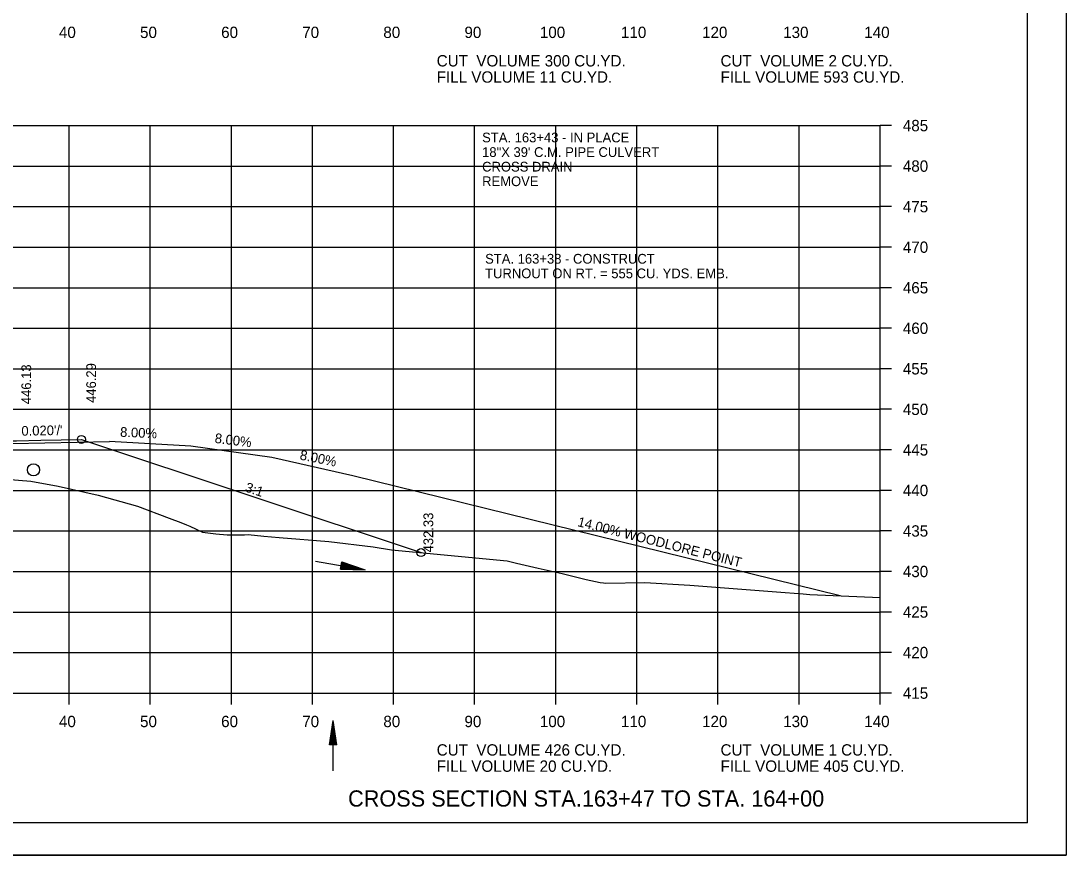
# Model space of a CAD drawing. Extents: x 1538688 to 1540766, y 656250 to 671912.
# Drawn here: x 1538892.2 to 1539021.1, y 668071.5 to 668174.4 of the extents above; entities that cross this region are included whole.
import ezdxf

# ---------------------------------------------------------------- set-up
doc = ezdxf.new("R2010")
doc.units = 0
for name, color, linetype in [('15', 7, 'Continuous'), ('16', 7, 'Continuous'), ('18', 7, 'Continuous'), ('20', 7, 'Continuous'), ('22', 7, 'Continuous'), ('26', 7, 'Continuous'), ('39', 7, 'Continuous'), ('41', 7, 'Continuous'), ('42', 7, 'Continuous'), ('7', 7, 'Continuous'), ('Borings', 7, 'Continuous'), ('Default', 7, 'Continuous'), ('Horizontal Alignment', 7, 'Continuous'), ('RipRap', 7, 'Continuous')]:
    doc.layers.add(name, color=color, linetype=linetype)

msp = doc.modelspace()

# ---------------------------------------------------------------- linework, layer by layer
at = {"layer": '15'}
for p, q in [((1538931.63, 668106.75), (1538931.79, 668107.64)), ((1538931.74, 668107.34), (1538932.67, 668107.03)), ((1538931.75, 668107.42), (1538933.17, 668106.94)), ((1538931.76, 668107.49), (1538933.66, 668106.85)), ((1538931.78, 668107.57), (1538934.17, 668106.76)), ((1538931.79, 668107.64), (1538934.67, 668106.67)), ((1538931.63, 668106.75), (1538934.67, 668106.67)), ((1538931.65, 668106.83), (1538934.17, 668106.76)), ((1538931.66, 668106.9), (1538933.66, 668106.85)), ((1538931.67, 668106.98), (1538933.17, 668106.94)), ((1538931.69, 668107.05), (1538932.67, 668107.03)), ((1538931.7, 668107.13), (1538932.18, 668107.11)), ((1538931.72, 668107.27), (1538932.18, 668107.11)), ((1538930.29, 668085.08), (1538930.74, 668088.08)), ((1538931.19, 668085.08), (1538930.74, 668088.08)), ((1538930.36, 668085.08), (1538930.74, 668087.58)), ((1538930.44, 668085.08), (1538930.74, 668087.06)), ((1538931.11, 668085.08), (1538930.74, 668087.58)), ((1538931.04, 668085.08), (1538930.74, 668087.06)), ((1538930.51, 668085.08), (1538930.74, 668086.56)), ((1538930.59, 668085.08), (1538930.74, 668086.06)), ((1538930.67, 668085.08), (1538930.74, 668085.55)), ((1538930.96, 668085.08), (1538930.74, 668086.56)), ((1538930.88, 668085.08), (1538930.74, 668086.06)), ((1538930.81, 668085.08), (1538930.74, 668085.55)), ((1538931.19, 668085.08), (1538930.29, 668085.08))]:
    msp.add_line(p, q, dxfattribs=at)
at = {"layer": '16'}
for p, q in [((1538891.18, 668122.27), (1538903.17, 668122.51)), ((1538913.17, 668121.91), (1538903.17, 668122.51)), ((1538923.17, 668120.51), (1538913.17, 668121.91)), ((1538933.17, 668118.28), (1538923.17, 668120.51)), ((1538993.27, 668103.48), (1538933.17, 668118.28))]:
    msp.add_line(p, q, dxfattribs=at)
at = {"layer": '18'}
msp.add_lwpolyline([(1538887.32, 668118.1), (1538893.45, 668117.59), (1538896.83, 668116.98), (1538901.75, 668115.87), (1538906.59, 668114.51), (1538910.52, 668113.06), (1538911.95, 668112.52), (1538912.64, 668112.22), (1538913.04, 668112.04), (1538914.63, 668111.31), (1538916.25, 668111.1), (1538917.67, 668110.99), (1538919.78, 668111.01), (1538920.24, 668111.05), (1538922.17, 668110.84), (1538924.06, 668110.68), (1538930.18, 668110.16), (1538935.67, 668109.52), (1538937.93, 668109.16), (1538952.2, 668107.77), (1538953.36, 668107.5), (1538956.01, 668106.86), (1538958.99, 668106.23), (1538961.92, 668105.48), (1538963.65, 668105.11), (1538964.05, 668105.06), (1538964.36, 668105.03), (1538969.16, 668105.1), (1538974.71, 668104.78), (1538986.47, 668103.87), (1538988.67, 668103.7), (1538989.53, 668103.65), (1538998.18, 668103.25)], dxfattribs=at)
at = {"layer": '20'}
msp.add_lwpolyline([(1538791.07, 668131.3), (1538816.67, 668122.76), (1538821.67, 668122.66), (1538824.67, 668122.6), (1538825.17, 668122.6), (1538825.18, 668122.1), (1538826.18, 668122.12), (1538858.18, 668122.76), (1538890.18, 668122.12), (1538891.18, 668122.1), (1538891.19, 668122.6), (1538891.69, 668122.6), (1538894.69, 668122.66), (1538899.69, 668122.76), (1538941.57, 668108.8)], dxfattribs=at)
at = {"layer": '22'}
for p, q in [((1538718.18, 668161.47), (1538998.18, 668161.47)), ((1538718.18, 668161.47), (1538998.18, 668161.47)), ((1538718.18, 668161.47), (1538998.18, 668161.47)), ((1538898.18, 668091.47), (1538898.18, 668161.47)), ((1538898.18, 668091.47), (1538898.18, 668161.47)), ((1538898.18, 668091.47), (1538898.18, 668161.47)), ((1538908.18, 668091.47), (1538908.18, 668161.47)), ((1538908.18, 668091.47), (1538908.18, 668161.47)), ((1538908.18, 668091.47), (1538908.18, 668161.47)), ((1538918.18, 668091.47), (1538918.18, 668161.47)), ((1538918.18, 668091.47), (1538918.18, 668161.47)), ((1538918.18, 668091.47), (1538918.18, 668161.47)), ((1538928.18, 668091.47), (1538928.18, 668161.47)), ((1538928.18, 668091.47), (1538928.18, 668161.47)), ((1538928.18, 668091.47), (1538928.18, 668161.47)), ((1538938.18, 668091.47), (1538938.18, 668161.47)), ((1538938.18, 668091.47), (1538938.18, 668161.47)), ((1538938.18, 668091.47), (1538938.18, 668161.47)), ((1538948.18, 668091.47), (1538948.18, 668161.47)), ((1538948.18, 668091.47), (1538948.18, 668161.47)), ((1538948.18, 668091.47), (1538948.18, 668161.47)), ((1538958.18, 668091.47), (1538958.18, 668161.47)), ((1538958.18, 668091.47), (1538958.18, 668161.47)), ((1538958.18, 668091.47), (1538958.18, 668161.47)), ((1538968.18, 668091.47), (1538968.18, 668161.47)), ((1538968.18, 668091.47), (1538968.18, 668161.47)), ((1538968.18, 668091.47), (1538968.18, 668161.47)), ((1538978.18, 668091.47), (1538978.18, 668161.47)), ((1538978.18, 668091.47), (1538978.18, 668161.47)), ((1538978.18, 668091.47), (1538978.18, 668161.47)), ((1538988.18, 668091.47), (1538988.18, 668161.47)), ((1538988.18, 668091.47), (1538988.18, 668161.47)), ((1538988.18, 668091.47), (1538988.18, 668161.47)), ((1538998.18, 668091.47), (1538998.18, 668161.47)), ((1538998.18, 668091.47), (1538998.18, 668161.47)), ((1538998.18, 668091.47), (1538998.18, 668161.47)), ((1538718.18, 668156.47), (1538998.18, 668156.47)), ((1538718.18, 668156.47), (1538998.18, 668156.47)), ((1538718.18, 668156.47), (1538998.18, 668156.47)), ((1538718.18, 668151.47), (1538998.18, 668151.47)), ((1538718.18, 668151.47), (1538998.18, 668151.47)), ((1538718.18, 668151.47), (1538998.18, 668151.47)), ((1538718.18, 668146.47), (1538998.18, 668146.47)), ((1538718.18, 668146.47), (1538998.18, 668146.47)), ((1538718.18, 668146.47), (1538998.18, 668146.47)), ((1538718.18, 668141.47), (1538998.18, 668141.47)), ((1538718.18, 668141.47), (1538998.18, 668141.47)), ((1538718.18, 668141.47), (1538998.18, 668141.47)), ((1538718.18, 668136.47), (1538998.18, 668136.47)), ((1538718.18, 668136.47), (1538998.18, 668136.47)), ((1538718.18, 668136.47), (1538998.18, 668136.47)), ((1538718.18, 668131.47), (1538998.18, 668131.47)), ((1538718.18, 668131.47), (1538998.18, 668131.47)), ((1538718.18, 668131.47), (1538998.18, 668131.47)), ((1538718.18, 668126.47), (1538998.18, 668126.47)), ((1538718.18, 668126.47), (1538998.18, 668126.47)), ((1538718.18, 668126.47), (1538998.18, 668126.47)), ((1538718.18, 668121.47), (1538998.18, 668121.47)), ((1538718.18, 668121.47), (1538998.18, 668121.47)), ((1538718.18, 668121.47), (1538998.18, 668121.47)), ((1538718.18, 668116.47), (1538998.18, 668116.47)), ((1538718.18, 668116.47), (1538998.18, 668116.47)), ((1538718.18, 668116.47), (1538998.18, 668116.47)), ((1538718.18, 668111.47), (1538998.18, 668111.47)), ((1538718.18, 668111.47), (1538998.18, 668111.47)), ((1538718.18, 668111.47), (1538998.18, 668111.47)), ((1538718.18, 668106.47), (1538998.18, 668106.47)), ((1538718.18, 668106.47), (1538998.18, 668106.47)), ((1538718.18, 668106.47), (1538998.18, 668106.47)), ((1538718.18, 668101.47), (1538998.18, 668101.47)), ((1538718.18, 668101.47), (1538998.18, 668101.47)), ((1538718.18, 668101.47), (1538998.18, 668101.47)), ((1538718.18, 668096.47), (1538998.18, 668096.47)), ((1538718.18, 668096.47), (1538998.18, 668096.47)), ((1538718.18, 668096.47), (1538998.18, 668096.47)), ((1538718.18, 668091.47), (1538998.18, 668091.47)), ((1538718.18, 668091.47), (1538998.18, 668091.47)), ((1538718.18, 668091.47), (1538998.18, 668091.47))]:
    msp.add_line(p, q, dxfattribs=at)
at = {"layer": '26'}
msp.add_line((1538687.78, 668071.49), (1539021.11, 668071.49), dxfattribs=at)
msp.add_lwpolyline([(1538687.77, 668284.82), (1539021.11, 668284.82), (1539021.11, 668071.49), (1538687.77, 668071.49)], close=True, dxfattribs=at)
for centre in [(1538899.69, 668122.76), (1538941.57, 668108.8)]:
    msp.add_circle(centre, 0.5, dxfattribs=at)
at = {"layer": '39'}
for p, q in [((1538928.57, 668107.75), (1538934.67, 668106.67)), ((1538930.74, 668081.89), (1538930.74, 668088.08))]:
    msp.add_line(p, q, dxfattribs=at)
msp.add_circle((1538893.78, 668119), 0.75, dxfattribs=at)
at = {"layer": 'Borings'}
for p, q in [((1538998.18, 668091.47), (1538998.18, 668161.47)), ((1538999.58, 668161.47), (1538998.18, 668161.47)), ((1538999.58, 668156.47), (1538998.18, 668156.47)), ((1538999.58, 668151.47), (1538998.18, 668151.47)), ((1538999.58, 668146.47), (1538998.18, 668146.47)), ((1538999.58, 668141.47), (1538998.18, 668141.47)), ((1538999.58, 668136.47), (1538998.18, 668136.47)), ((1538999.58, 668131.47), (1538998.18, 668131.47)), ((1538999.58, 668126.47), (1538998.18, 668126.47)), ((1538999.58, 668121.47), (1538998.18, 668121.47)), ((1538999.58, 668116.47), (1538998.18, 668116.47)), ((1538999.58, 668111.47), (1538998.18, 668111.47)), ((1538999.58, 668106.47), (1538998.18, 668106.47)), ((1538999.58, 668101.47), (1538998.18, 668101.47)), ((1538999.58, 668096.47), (1538998.18, 668096.47)), ((1538718.18, 668091.47), (1538998.18, 668091.47)), ((1538898.18, 668090.07), (1538898.18, 668091.47)), ((1538908.18, 668090.07), (1538908.18, 668091.47)), ((1538918.18, 668090.07), (1538918.18, 668091.47)), ((1538928.18, 668090.07), (1538928.18, 668091.47)), ((1538938.18, 668090.07), (1538938.18, 668091.47)), ((1538948.18, 668090.07), (1538948.18, 668091.47)), ((1538958.18, 668090.07), (1538958.18, 668091.47)), ((1538968.18, 668090.07), (1538968.18, 668091.47)), ((1538978.18, 668090.07), (1538978.18, 668091.47)), ((1538988.18, 668090.07), (1538988.18, 668091.47)), ((1538998.18, 668090.07), (1538998.18, 668091.47)), ((1538999.58, 668091.47), (1538998.18, 668091.47))]:
    msp.add_line(p, q, dxfattribs=at)
at = {"layer": 'RipRap'}
for q in [(1539016.36, 668280.93), (1538700.18, 668075.47)]:
    msp.add_line((1539016.36, 668075.47), q, dxfattribs=at)

# ---------------------------------------------------------------- texts
at = {"layer": '15'}
msp.add_text('CROSS SECTION STA.163+47 TO STA. 164+00', height=2, dxfattribs=at).set_placement((1538932.57, 668077.47))
at = {"layer": '16'}
for s, rotation, p in [('8.00%', 357.49, (1538904.44, 668123.09)), ('8.00%', 353.1, (1538916.08, 668122.34)), ('8.00%', 348.71, (1538926.55, 668120.29)), ('14.00% WOODLORE POINT', 345.7884, (1538960.79, 668112.07))]:
    msp.add_text(s, height=1.2, rotation=rotation, dxfattribs=at).set_placement(p)
at = {"layer": '41'}
for s, p in [('446.13', (1538893.49, 668127.1)), ('446.29', (1538901.49, 668127.26)), ('432.33', (1538943.07, 668108.82))]:
    msp.add_text(s, height=1.2, rotation=90, dxfattribs=at).set_placement(p)
at = {"layer": '42'}
for s, rotation, p in [("0.020'/'", 1.1458, (1538892.3, 668123.21)), ('3:1', 341.5651, (1538919.79, 668116.36))]:
    msp.add_text(s, height=1.2, rotation=rotation, dxfattribs=at).set_placement(p)
at = {"layer": '7'}
for s, p in [('STA. 163+38 - CONSTRUCT', (1538949.47, 668144.44)), ('TURNOUT ON RT. = 555 CU. YDS. EMB.', (1538949.47, 668142.64))]:
    msp.add_text(s, height=1.2, dxfattribs=at).set_placement(p)
at = {"layer": 'Default'}
for s, p in [('STA. 163+43 - IN PLACE', (1538949.1, 668159.4)), ('18"X 39\' C.M. PIPE CULVERT', (1538949.1, 668157.6)), ('CROSS DRAIN', (1538949.1, 668155.8)), ('REMOVE', (1538949.1, 668154))]:
    msp.add_text(s, height=1.2, dxfattribs=at).set_placement(p)
at = {"layer": 'Horizontal Alignment'}
for s, p in [('40', (1538896.92, 668172.27)), ('50', (1538906.92, 668172.27)), ('60', (1538916.92, 668172.27)), ('70', (1538926.92, 668172.27)), ('80', (1538936.92, 668172.27)), ('90', (1538946.92, 668172.27)), ('100', (1538956.22, 668172.27)), ('110', (1538966.22, 668172.27)), ('120', (1538976.22, 668172.27)), ('130', (1538986.22, 668172.27)), ('140', (1538996.22, 668172.27)), ('CUT  VOLUME 300 CU.YD.', (1538943.5, 668168.76)), ('CUT  VOLUME 2 CU.YD.', (1538978.5, 668168.76)), ('FILL VOLUME 11 CU.YD.', (1538943.5, 668166.76)), ('FILL VOLUME 593 CU.YD.', (1538978.5, 668166.76)), ('485', (1539000.98, 668160.77)), ('480', (1539000.98, 668155.77)), ('475', (1539000.98, 668150.77)), ('470', (1539000.98, 668145.77)), ('465', (1539000.98, 668140.77)), ('460', (1539000.98, 668135.77)), ('455', (1539000.98, 668130.77)), ('450', (1539000.98, 668125.77)), ('445', (1539000.98, 668120.77)), ('440', (1539000.98, 668115.77)), ('435', (1539000.98, 668110.77)), ('430', (1539000.98, 668105.77)), ('425', (1539000.98, 668100.77)), ('420', (1539000.98, 668095.77)), ('415', (1539000.98, 668090.77)), ('40', (1538896.92, 668087.27)), ('50', (1538906.92, 668087.27)), ('60', (1538916.92, 668087.27)), ('70', (1538926.92, 668087.27)), ('80', (1538936.92, 668087.27)), ('90', (1538946.92, 668087.27)), ('100', (1538956.22, 668087.27)), ('110', (1538966.22, 668087.27)), ('120', (1538976.22, 668087.27)), ('130', (1538986.22, 668087.27)), ('140', (1538996.22, 668087.27)), ('CUT  VOLUME 426 CU.YD.', (1538943.5, 668083.76)), ('CUT  VOLUME 1 CU.YD.', (1538978.5, 668083.76)), ('FILL VOLUME 20 CU.YD.', (1538943.5, 668081.76)), ('FILL VOLUME 405 CU.YD.', (1538978.5, 668081.76))]:
    msp.add_text(s, height=1.4, dxfattribs=at).set_placement(p)

doc.saveas('drawing.dxf')
